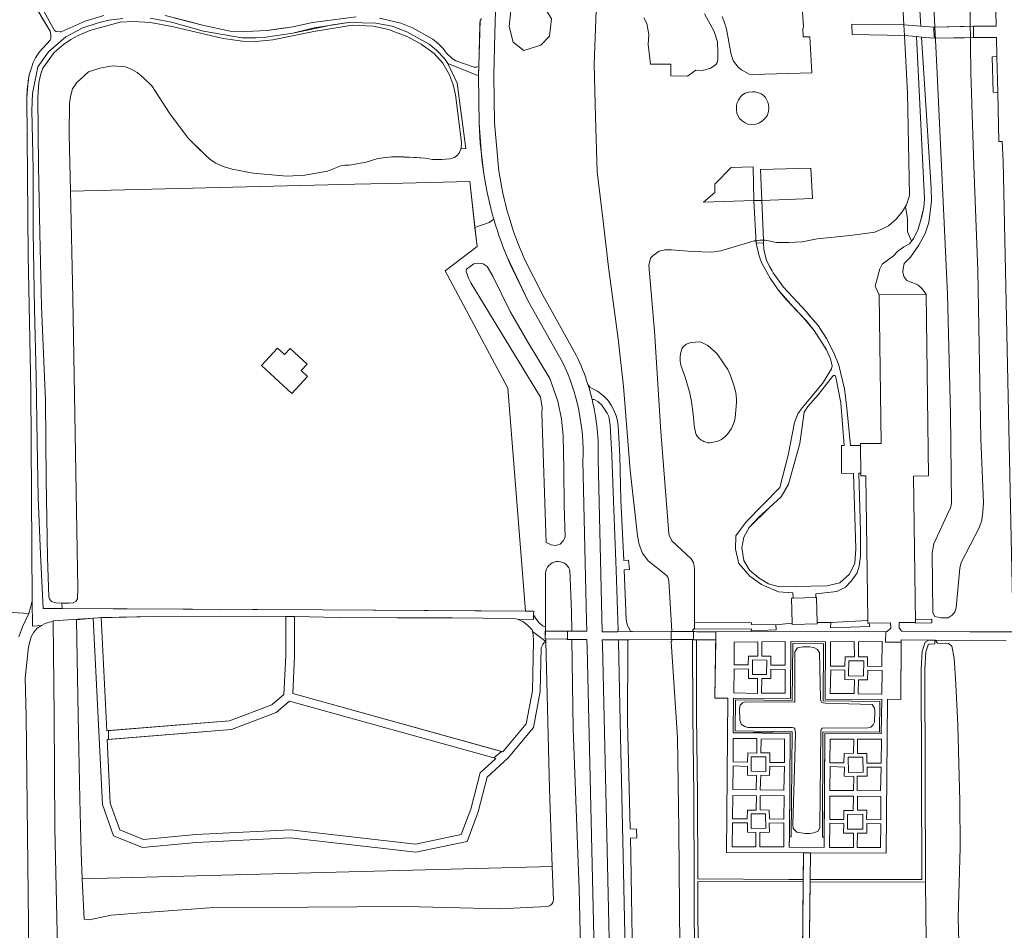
# Model space of a CAD drawing. Header units: metres. Extents: x 209813 to 223847, y 571801 to 587119.
# Tile 356 of 656: x 222172 to 222437, y 575942 to 576187. Entities that reach past the tile are written whole.
import ezdxf

# ---------------------------------------------------------------- set-up
doc = ezdxf.new("R2010")
doc.units = ezdxf.units.M
for name, color, linetype, lineweight in [('B-RO-GK-BESCHOEIING-G', 8, 'GK-BESCHOEIING', 0), ('B-RO-GR-BEPLANTING_CULTUUR_HEESTERS-GV', 8, 'Continuous', 0), ('B-RO-GR-BEPLANTING_CULTUUR_VASTE PLANTENVAK-GV', 8, 'Continuous', 0), ('B-RO-GR-BOS_GEMENGD-GV', 8, 'Continuous', 0), ('B-RO-GR-GRAS-GV', 8, 'Continuous', 0), ('B-RO-GR-GROENVOORZIENING-GV', 8, 'Continuous', 0), ('B-RO-GR-HAAG-GV', 8, 'Continuous', 0), ('B-RO-KW-KUNSTWERK_DEK-GV', 8, 'Continuous', 0), ('B-RO-OG-TERREIN_CULTUURSCHEIDING-GV', 8, 'Continuous', 0), ('B-RO-VH-VERHARDING_GRASBETONSTEEN-GV', 8, 'Continuous', 0), ('B-RO-VH-VERHARDING_HALFVERHARDING-GV', 8, 'Continuous', 0), ('B-RO-VH-VERHARDING_OPEN-GV', 8, 'Continuous', 0), ('B-RO-VH-VERHARDING_PUIN-GV', 8, 'Continuous', 0), ('B-RO-VH-VERHARDING_STRAATBAKSTEEN-GV', 8, 'Continuous', 0)]:
    doc.layers.add(name, color=color, linetype=linetype, lineweight=lineweight)
doc.linetypes.add('GK-BESCHOEIING', pattern='A,30,-5,[1,NLCS.shx,S=1,R=0,X=0,Y=0],-5', length=40)

msp = doc.modelspace()

# ---------------------------------------------------------------- linework, layer by layer
at = {"layer": 'B-RO-GK-BESCHOEIING-G', "flags": 128}
for points in [[(222290.74, 576152.707), (222290.81, 576152.9), (222290.93, 576154.38), (222289.33, 576167.24), (222288.71, 576169.92), (222287.71, 576172.66), (222285.85, 576175.74), (222283.51, 576178.4), (222280.09, 576180.92), (222276.49, 576182.88), (222271.29, 576184.84), (222267.13, 576185.7), (222261.45, 576186.02), (222251.11, 576184.3), (222240.13, 576182.02), (222235.55, 576181.6), (222231.91, 576181.68), (222226.73, 576182.38), (222212.97, 576185.62), (222207.17, 576186.7), (222202.47, 576186.98), (222199.01, 576186.78), (222190.81, 576184.52), (222187.73, 576183.24), (222185.67, 576182.14), (222183.73, 576180.76), (222181.19, 576178.64), (222178.19, 576174.42), (222177.67, 576172.88), (222177.13, 576170.6), (222176.85, 576166.5), (222177.03, 576148.04), (222177.39, 576129.96), (222177.83, 576110.24), (222178.87, 576084.94), (222179.09, 576063.72), (222179.43, 576042.7), (222179.79, 576032.1), (222180.01, 576031.5), (222180.51, 576030.78), (222181.67, 576030.44), (222183.307, 576030.355)], [(222185.621, 576141.292), (222185.23, 576156.56), (222185.35, 576164.9), (222185.61, 576166.82), (222186.17, 576168.82), (222187.29, 576170.58), (222190.45, 576173.42), (222193.49, 576174.4), (222196.89, 576175), (222200.39, 576174.78), (222201.95, 576174.14), (222203.53, 576173.22), (222205.31, 576171.78), (222207.51, 576169.64), (222212.25, 576162.26), (222217.29, 576155.58), (222221.91, 576151.12), (222223.23, 576149.82), (222224.79, 576148.8), (222226.75, 576147.98), (222229.15, 576147.2), (222234.77, 576146.18), (222243.85, 576145.3), (222248.69, 576145.6), (222254.83, 576146.72), (222258.43, 576148.12), (222259.51, 576148.32), (222260.71, 576148.26), (222265.27, 576149.1), (222268.35, 576150.1), (222272.09, 576150.56), (222278.77, 576150.36), (222281.15, 576150.16), (222283.11, 576149.8), (222285.61, 576149.8), (222287.81, 576150.02), (222289.01, 576150.36), (222289.79, 576150.96), (222290.39, 576151.74), (222290.74, 576152.707)], [(222183.307, 576030.355), (222185.29, 576030.34), (222186.33, 576030.5), (222187.03, 576030.86), (222187.47, 576031.56), (222187.63, 576034.28), (222186.79, 576081.28), (222186.29, 576112.56), (222185.621, 576141.292)]]:
    msp.add_lwpolyline(points, dxfattribs=at)
at = {"layer": 'B-RO-GR-BEPLANTING_CULTUUR_HEESTERS-GV', "flags": 128}
msp.add_lwpolyline([(222307.683, 576179.196), (222312.299, 576180.604), (222314.624, 576182.998), (222315.11, 576187.656), (222313.276, 576190.807), (222309.452, 576192.715), (222306.752, 576191.466), (222304.176, 576189.904), (222303.725, 576185.601), (222304.795, 576181.418)], close=True, dxfattribs=at)
at = {"layer": 'B-RO-GR-BEPLANTING_CULTUUR_VASTE PLANTENVAK-GV', "flags": 128}
for points in [[(222369.69, 576159.28), (222370.51, 576159.4), (222371.19, 576159.72), (222372.05, 576160.32), (222372.81, 576161.04), (222373.27, 576161.74), (222373.55, 576162.82), (222373.63, 576163.72), (222373.55, 576164.58), (222373.41, 576165.24), (222373.13, 576165.84), (222372.75, 576166.5), (222372.17, 576167.12), (222371.57, 576167.5), (222370.89, 576167.78), (222369.99, 576168), (222369.23, 576168.06), (222368.31, 576167.98), (222367.33, 576167.68), (222366.57, 576167.24), (222366.03, 576166.68), (222365.49, 576165.84), (222365.07, 576164.94), (222364.97, 576164.22), (222364.95, 576163.26), (222365.09, 576162.24), (222365.81, 576160.9), (222366.45, 576160.24), (222367.27, 576159.7), (222367.99, 576159.38)], [(222364.343, 576019.889), (222364.304, 576013.742), (222368.145, 576013.754), (222368.186, 576016.129), (222370.69, 576016.137), (222370.727, 576019.995)], [(222371.751, 576019.927), (222371.786, 576016.106), (222374.219, 576016.075), (222374.22, 576013.679), (222378.079, 576013.679), (222378.098, 576020.009)], [(222390.266, 576019.936), (222390.295, 576013.451), (222394.131, 576013.433), (222394.231, 576015.96), (222396.733, 576015.943), (222396.67, 576020.05)], [(222400.23, 576015.901), (222400.257, 576013.383), (222404.095, 576013.279), (222404.231, 576020.03), (222397.796, 576019.984), (222397.799, 576015.919)], [(222369.25, 576011.181), (222373.06, 576011.155), (222373.154, 576015.054), (222369.287, 576015.091)], [(222395.084, 576010.834), (222399.158, 576010.738), (222399.231, 576014.826), (222395.198, 576014.884)], [(222370.591, 576006.071), (222370.582, 576010.043), (222368.22, 576010.126), (222368.193, 576012.606), (222364.313, 576012.683), (222364.231, 576006.215)], [(222374.172, 576010.074), (222371.74, 576010.097), (222371.719, 576006.101), (222378.035, 576006.137), (222378.075, 576012.523), (222374.197, 576012.635)], [(222396.722, 576009.716), (222394.123, 576009.835), (222394.149, 576012.288), (222390.342, 576012.431), (222390.183, 576006.014), (222396.635, 576006.025)], [(222404.185, 576012.212), (222400.287, 576012.289), (222400.204, 576009.744), (222397.769, 576009.751), (222397.713, 576005.951), (222404.094, 576005.841)], [(222364.057, 575993.891), (222364.033, 575987.616), (222367.927, 575987.529), (222367.996, 575990.046), (222370.436, 575990.015), (222370.424, 575993.943)], [(222373.951, 575987.468), (222377.872, 575987.425), (222377.854, 575993.859), (222371.598, 575993.786), (222371.504, 575990.036), (222373.963, 575990.039)], [(222393.906, 575987.339), (222393.957, 575989.923), (222396.461, 575989.954), (222396.544, 575993.764), (222390.156, 575993.758), (222390.129, 575987.367)], [(222397.555, 575993.774), (222397.56, 575989.936), (222400.036, 575989.924), (222400.062, 575987.3), (222403.912, 575987.257), (222404.027, 575993.759)], [(222368.923, 575985.125), (222372.826, 575985.013), (222372.868, 575988.99), (222368.946, 575989.031)], [(222398.942, 575988.901), (222395.007, 575988.886), (222395.117, 575984.811), (222399.068, 575984.851)], [(222370.287, 575980.074), (222370.379, 575983.989), (222367.932, 575984.083), (222367.944, 575986.423), (222364.062, 575986.552), (222363.956, 575980.174)], [(222373.862, 575983.948), (222371.512, 575984.085), (222371.374, 575980.151), (222377.729, 575980.013), (222377.854, 575986.362), (222373.962, 575986.437)], [(222396.506, 575979.897), (222396.575, 575983.705), (222393.995, 575983.792), (222394.058, 575986.245), (222390.167, 575986.36), (222390.076, 575979.961)], [(222400.106, 575986.202), (222400.128, 575983.763), (222397.498, 575983.799), (222397.486, 575979.903), (222403.777, 575979.83), (222403.942, 575986.186)], [(222367.851, 575972.259), (222367.904, 575974.671), (222370.214, 575974.665), (222370.331, 575978.493), (222363.965, 575978.566), (222363.857, 575972.268)], [(222377.77, 575978.476), (222371.37, 575978.549), (222371.314, 575974.734), (222373.783, 575974.673), (222373.83, 575972.295), (222377.719, 575972.217)], [(222393.819, 575972.081), (222393.842, 575974.559), (222396.407, 575974.571), (222396.492, 575978.361), (222390.108, 575978.434), (222390.065, 575972.129)], [(222397.578, 575978.386), (222397.548, 575974.605), (222400.025, 575974.613), (222400.008, 575972.085), (222403.799, 575972.011), (222403.814, 575978.346)], [(222372.824, 575969.78), (222372.734, 575973.617), (222368.912, 575973.604), (222368.928, 575969.741)], [(222398.992, 575969.515), (222398.976, 575973.519), (222394.882, 575973.503), (222394.872, 575969.558)], [(222367.887, 575968.683), (222367.879, 575971.22), (222363.847, 575971.24), (222363.824, 575964.767), (222370.138, 575964.78), (222370.145, 575968.646)], [(222371.215, 575964.739), (222377.699, 575964.727), (222377.685, 575971.195), (222373.797, 575971.153), (222373.822, 575968.745), (222371.224, 575968.644)], [(222396.479, 575964.541), (222396.464, 575968.415), (222393.801, 575968.448), (222393.85, 575971.006), (222390.089, 575971.094), (222390.048, 575964.602)], [(222403.783, 575970.989), (222400.084, 575971.004), (222400.04, 575968.412), (222397.565, 575968.476), (222397.476, 575964.614), (222403.735, 575964.548)]]:
    msp.add_lwpolyline(points, close=True, dxfattribs=at)
at = {"layer": 'B-RO-GR-BOS_GEMENGD-GV', "flags": 128}
for points in [[(222412.103, 576225.075), (222414.604, 576185.732), (222418.085, 576185.467), (222418.146, 576182.451), (222414.791, 576182.786), (222417.37, 576142.08), (222417.47, 576138.72), (222416.79, 576132.86), (222415.73, 576129.86), (222414.05, 576126.8), (222411.81, 576123.54), (222410.13, 576121.86), (222409.81, 576120.5), (222409.75, 576119.48), (222410.03, 576118.34), (222410.83, 576117.28), (222413.757, 576116.119), (222414.833, 576115.093), (222416.06, 576113.525), (222416.696, 576064.66), (222412.605, 576064.607), (222413.118, 576025.189), (222408.736, 576025.132), (222408.727, 576023.666), (222409.512, 576022.816), (222427.769, 576022.685), (222439.432, 576022.632), (222436.735, 576149.396), (222436.529, 576154.629), (222435.631, 576154.644), (222435.314, 576167.906), (222434.085, 576167.953), (222433.763, 576177.5), (222435.082, 576177.564), (222434.958, 576182.669), (222428.816, 576182.669), (222428.754, 576185.685), (222434.885, 576185.685), (222433.867, 576227.646)], [(222427.748, 576195.674), (222428.09, 576173.2), (222428.87, 576148.14), (222429.93, 576119.98), (222430.75, 576074.56), (222431.43, 576057.38), (222431.29, 576054.98), (222430.99, 576052.68), (222430.31, 576050.64), (222425.501, 576041.33), (222425.09, 576039.8), (222424.07, 576029.14), (222423.75, 576028), (222423.05, 576027.1), (222421.95, 576026.44), (222419.99, 576026.44), (222418.41, 576026.74), (222417.866, 576027.75), (222417.63, 576043.84), (222418.077, 576046.326), (222422.17, 576055.12), (222422.57, 576055.96), (222422.87, 576057.24), (222422.57, 576081.38), (222421.75, 576113.58), (222419.01, 576172.94), (222417.47, 576203.66)], [(222168.63, 576027.975), (222174.39, 576027.6), (222174.89, 576029.22), (222175.27, 576031.04), (222174.97, 576087.94), (222174.21, 576124.1), (222173.87, 576166.54), (222174.25, 576170.96), (222174.53, 576172.58), (222175.09, 576174.52), (222175.61, 576175.92), (222176.19, 576177.16), (222177.31, 576178.84), (222180.19, 576181.92), (222180.29, 576182.42), (222180.35, 576183.52), (222180.13, 576184.38), (222177.647, 576188.547)], [(222315.332, 575959.466), (222314.605, 575980.343), (222313.633, 576020.022), (222313.17, 576019.768), (222312.771, 576019.267), (222312.377, 576018.306), (222312.125, 576006.562), (222310.285, 575996.907), (222303.46, 575988.717), (222297.856, 575983.513), (222295.431, 575974.217), (222292.426, 575966.203), (222278.598, 575963.342), (222244.804, 575967.192), (222219.483, 575965.926), (222204.969, 575964.606), (222197.214, 575967.708), (222194.236, 575976.147), (222191.727, 576026.327), (222187.211, 576025.874), (222187.669, 576000), (222188.154, 575977.61), (222188.502, 575963.213), (222188.805, 575956.124)], [(222437.578, 576020.272), (222424.102, 576020.32), (222418.53, 576020.373), (222419.042, 576019.64), (222422.057, 576019.538), (222422.943, 576018.804), (222423.576, 576015.536), (222424.02, 576008.533), (222424.577, 575997.49), (222425.084, 575976.973), (222425.185, 575964.562), (222424.679, 575945.513), (222425.414, 575919.956)], [(222315.332, 575959.466), (222188.805, 575956.124), (222189.268, 575945.292), (222190.672, 575945.098), (222196.596, 575946.361), (222205.814, 575947.121), (222223.031, 575948.334), (222276.016, 575948.707), (222301.192, 575948.085), (222313.999, 575948.715)], [(222315.647, 575950.429), (222315.332, 575959.466)]]:
    msp.add_lwpolyline(points, dxfattribs=at)
for points in [[(222410.196, 576183.245), (222411.01, 576167.78), (222411.51, 576140.12), (222410.75, 576137.66), (222410.447, 576137.17), (222410.963, 576133.816), (222410.963, 576130.362), (222412.096, 576127.814), (222412.71, 576128.68), (222413.89, 576131.08), (222414.95, 576134.88), (222415.37, 576136.92), (222415.55, 576139.2), (222413.389, 576182.926)], [(222176.076, 575791.269), (222182.816, 575791.715), (222182.729, 575793.961), (222182.573, 575829.146), (222182.173, 575861.84), (222181.582, 575890.255), (222181.518, 575915.562), (222182.165, 575937.544), (222181.406, 575969.863), (222181.187, 576000), (222180.935, 576025.402), (222179.87, 576025.22), (222178.83, 576024.92), (222177.79, 576024.4), (222176.69, 576023.62), (222175.77, 576022.56), (222175.03, 576021.34), (222174.29, 576018.62), (222173.39, 576010.16), (222173.695, 576000), (222175.739, 575815.978), (222175.925, 575805.477)], [(222193.85, 576026.475), (222195.372, 575996.035), (222228.469, 575998.719), (222239.798, 576002.967), (222243.102, 576005.799), (222243.574, 576016.184), (222243.574, 576026.794), (222225.93, 576026.86), (222208.31, 576026.74)], [(222245.934, 576026.746), (222245.934, 576016.131), (222245.475, 576006.031), (222301.803, 575990.435), (222302.07, 575990.373), (222308.298, 575997.846), (222310, 576006.785), (222310.29, 576020.24), (222310.23, 576021.82), (222309.91, 576023.2), (222308.71, 576024.44), (222307.43, 576025.42), (222305.95, 576026.04), (222304.97, 576026.22), (222288.49, 576026.46), (222273.63, 576026.42), (222257.97, 576026.5)], [(222413.156, 576025.932), (222417.546, 576026.033), (222417.567, 576025.109), (222413.177, 576025.008)], [(222299.626, 575988.71), (222244.574, 576003.953), (222241.017, 576000.904), (222228.989, 575996.393), (222195.49, 575993.677), (222196.346, 575976.563), (222198.9, 575969.326), (222205.285, 575966.772), (222219.332, 575968.049), (222244.873, 575969.326), (222278.501, 575965.495), (222290.845, 575968.049), (222293.399, 575974.86), (222295.953, 575984.651), (222300.165, 575988.561)]]:
    msp.add_lwpolyline(points, close=True, dxfattribs=at)
at = {"layer": 'B-RO-GR-BOS_GEMENGD-GV'}
msp.add_lwpolyline([(222313.999, 575948.715, 0.3634626), (222315.647, 575950.429)], format="xyb", dxfattribs=at)
at = {"layer": 'B-RO-GR-GRAS-GV', "flags": 128}
for points in [[(222185.621, 576141.292), (222186.29, 576112.56), (222186.79, 576081.28), (222187.63, 576034.28), (222187.47, 576031.56), (222187.03, 576030.86), (222186.33, 576030.5), (222185.29, 576030.34), (222183.307, 576030.355), (222183.377, 576028.897), (222253.53, 576028.58), (222308.104, 576028.236), (222303.401, 576088.271), (222286.546, 576119.871), (222295.117, 576126.418), (222294.491, 576131.796), (222293.119, 576143.877), (222275.074, 576143.48), (222262.173, 576143.143)], [(222241.381, 576098.988), (222243.215, 576097.294), (222244.77, 576098.979), (222249.371, 576094.731), (222247.753, 576092.978), (222249.451, 576091.411), (222245.231, 576086.839), (222237.097, 576094.348)]]:
    msp.add_lwpolyline(points, close=True, dxfattribs=at)
at = {"layer": 'B-RO-GR-GROENVOORZIENING-GV', "flags": 128}
msp.add_lwpolyline([(222400.323, 576025.682), (222390.361, 576025.201), (222390.253, 576023.683), (222400.874, 576024.045), (222400.647, 576025.026), (222400.332, 576025.022)], close=True, dxfattribs=at)
msp.add_lwpolyline([(222354.855, 575882.774), (222354.533, 575955.422), (222382.916, 575955.339), (222382.922, 575956), (222379.057, 575956.005), (222354.53, 575956.172), (222354.43, 575978.775), (222354.227, 576000.007), (222354.148, 576020.526), (222353.148, 576020.529), (222353.227, 576000), (222353.43, 575978.768), (222353.855, 575882.767)], dxfattribs=at)
at = {"layer": 'B-RO-GR-HAAG-GV', "flags": 128}
for points in [[(222375.592, 576024.509), (222369.038, 576024.64), (222369.038, 576025.096), (222353.665, 576025.124), (222353.692, 576023.327), (222369.006, 576023.499), (222368.908, 576022.944), (222375.624, 576023.173)], [(222390.361, 576025.201), (222390.253, 576023.683), (222400.874, 576024.045), (222400.647, 576025.026), (222400.332, 576025.022), (222400.323, 576025.682)], [(222417.546, 576026.033), (222413.156, 576025.932), (222413.177, 576025.008), (222417.567, 576025.109)], [(222415.875, 575955.242), (222415.686, 576012.612), (222415.986, 576017.234), (222416.571, 576019.19), (222416.848, 576019.343), (222418.367, 576019.377), (222418.372, 576020.374), (222416.58, 576020.337), (222415.73, 576019.868), (222414.995, 576017.412), (222414.686, 576012.643), (222414.866, 575955.992), (222384.819, 575955.997), (222384.809, 575955.333)]]:
    msp.add_lwpolyline(points, close=True, dxfattribs=at)
for points in [[(222354.855, 575882.774), (222354.533, 575955.422), (222382.916, 575955.339), (222382.922, 575956), (222379.057, 575956.005), (222354.53, 575956.172), (222354.43, 575978.775), (222354.227, 576000.007), (222354.148, 576020.526), (222353.148, 576020.529), (222353.141, 576020.157), (222353.227, 576000), (222353.43, 575978.768), (222353.855, 575882.767)], [(222364.609, 575995.986), (222364.681, 576004.299), (222379.966, 576004.161), (222380.118, 576019.51), (222388.404, 576019.424), (222388.303, 576004.038), (222403.584, 576003.927), (222403.427, 575995.679), (222388.208, 575995.751), (222388.087, 575967.368), (222388.588, 575967.366), (222388.706, 575995.249), (222403.918, 575995.177), (222404.094, 576004.423), (222388.806, 576004.534), (222388.907, 576019.919), (222379.623, 576020.015), (222379.471, 576004.665), (222364.185, 576004.803), (222364.105, 575995.494), (222379.912, 575995.734)], [(222379.408, 575995.242), (222379.194, 575967.437), (222379.694, 575967.433), (222379.912, 575995.734)]]:
    msp.add_lwpolyline(points, dxfattribs=at)
at = {"layer": 'B-RO-KW-KUNSTWERK_DEK-GV', "flags": 128}
for points in [[(222410.196, 576183.245), (222410.047, 576186.079), (222395.982, 576186.262), (222396.146, 576183.459)], [(222426.3, 576185.635), (222418.085, 576185.467), (222418.146, 576182.451), (222428.816, 576182.669), (222428.754, 576185.685)], [(222372.205, 576128.073), (222371.777, 576138.825), (222369.607, 576138.752), (222370.23, 576127.278), (222372.232, 576127.398)], [(222319.299, 576022.836), (222313.448, 576022.855), (222313.438, 576020.745), (222319.464, 576020.705), (222319.476, 576022.835)], [(222347.511, 576022.747), (222347.356, 576022.747), (222347.354, 576020.619), (222353.362, 576020.594), (222353.373, 576022.738)]]:
    msp.add_lwpolyline(points, close=True, dxfattribs=at)
at = {"layer": 'B-RO-OG-TERREIN_CULTUURSCHEIDING-GV', "flags": 128}
for points in [[(222321.202, 576194.679), (222321.071, 576194.875), (222321.038, 576195.079), (222309.812, 576194.709), (222301.861, 576194.582), (222299.793, 576192.616), (222300.19, 576192.619), (222299.86, 576183.845), (222299.628, 576172.402), (222299.805, 576159.657), (222300.977, 576146.727)], [(222177.13, 576192.187), (222181.35, 576184.54), (222181.75, 576184.28), (222182.81, 576184.18), (222183.09, 576184.2), (222189.59, 576187.1), (222194.61, 576188.62)], [(222361.11, 576188.36), (222361.77, 576186.72), (222362.25, 576184.92), (222363.49, 576178.14), (222363.75, 576177.28), (222364.19, 576176.32), (222364.75, 576175.46), (222365.37, 576174.66), (222366.29, 576173.98), (222368.35, 576172.76), (222369.37, 576172.7), (222385.21, 576173.12), (222384.75, 576182.86), (222382.89, 576182.84), (222382.83, 576185.14), (222382.96, 576185.524), (222382.584, 576192.158)], [(222324.94, 576089.284), (222325.506, 576088.535), (222326.063, 576088.167), (222327.568, 576087.409), (222329.158, 576086.18), (222330.284, 576085.013), (222331.247, 576083.666), (222331.939, 576082.361), (222332.525, 576080.827), (222332.914, 576079.456), (222333.093, 576078.149), (222333.526, 576070.058), (222333.832, 576058.197), (222334.587, 576041.864), (222335.916, 576041.937), (222336.127, 576039.472), (222334.695, 576039.34), (222335.274, 576025.969), (222335.541, 576024.626), (222336.378, 576022.7), (222347.508, 576022.796), (222346.73, 576036.4), (222346.49, 576037.34), (222346.13, 576037.8), (222345.89, 576038.04), (222341.138, 576041.776), (222339.63, 576043.82), (222338.75, 576046.12), (222338.311, 576048.507), (222336.29, 576066.18), (222334.49, 576088.74), (222333.09, 576101.56), (222330.478, 576120.85), (222329.07, 576133.26), (222327.47, 576146.48), (222326.97, 576161.18), (222326.65, 576175.44), (222327.197, 576189.929)], [(222340.05, 576188), (222340.85, 576186.48), (222341.33, 576183.44), (222341.19, 576180.8), (222341.826, 576175.469), (222347.255, 576175.451), (222347.244, 576172.318), (222351.743, 576172.304), (222354.05, 576173.92), (222355.43, 576173.82), (222356.55, 576173.98), (222357.99, 576174.42), (222358.97, 576175), (222359.47, 576175.48), (222359.79, 576175.9), (222359.89, 576176.6), (222359.97, 576178.66), (222359.81, 576181.5), (222358.99, 576184.3), (222356.37, 576189.06)], [(222199.71, 576187.82), (222195.91, 576187.34), (222193.05, 576186.66), (222188.982, 576185.277), (222184.33, 576182.88), (222179.69, 576178.78), (222176.87, 576174.74), (222175.43, 576167.56), (222175.17, 576163), (222175.53, 576147.28), (222175.55, 576130.34), (222175.97, 576109.58), (222176.39, 576091.28), (222176.61, 576073.68), (222176.95, 576058.82), (222177.53, 576043.56), (222178.27, 576028.92), (222183.377, 576028.897), (222183.307, 576030.355), (222181.67, 576030.44), (222180.51, 576030.78), (222180.01, 576031.5), (222179.79, 576032.1), (222179.43, 576042.7), (222179.09, 576063.72), (222178.87, 576084.94), (222177.83, 576110.24), (222177.39, 576129.96), (222177.03, 576148.04), (222176.85, 576166.5), (222177.13, 576170.6), (222177.67, 576172.88), (222178.19, 576174.42), (222181.19, 576178.64), (222183.73, 576180.76), (222185.67, 576182.14), (222187.73, 576183.24), (222190.81, 576184.52), (222199.01, 576186.78), (222202.47, 576186.98), (222207.17, 576186.7), (222212.97, 576185.62), (222226.73, 576182.38), (222231.91, 576181.68), (222235.55, 576181.6), (222240.13, 576182.02), (222251.11, 576184.3), (222261.45, 576186.02), (222267.13, 576185.7), (222271.29, 576184.84), (222276.49, 576182.88), (222280.09, 576180.92), (222283.51, 576178.4), (222285.85, 576175.74), (222287.71, 576172.66), (222288.71, 576169.92), (222289.33, 576167.24), (222290.93, 576154.38), (222290.81, 576152.9), (222290.74, 576152.707)], [(222287.25, 576175.7), (222286.37, 576177.02), (222284.21, 576179.22), (222282.21, 576180.9), (222276.17, 576184.16), (222272.23, 576185.7), (222267.85, 576186.52), (222260.45, 576186.72), (222251.27, 576185.24), (222245.49, 576183.86), (222238.23, 576182.78), (222235.65, 576182.6), (222231.81, 576182.62), (222221.45, 576184.36), (222212.85, 576186.76), (222207.03, 576187.9)], [(222211.15, 576188.62), (222217.81, 576186.92), (222221.13, 576185.98), (222228.63, 576184.42), (222232.83, 576184.3), (222238.57, 576184.54), (222242.77, 576185.16), (222245.51, 576185.54), (222250.79, 576186.68), (222262.59, 576188.22)], [(222268.87, 576187.86), (222274.61, 576186.54), (222277.69, 576185.28), (222283.17, 576182.18), (222284.71, 576180.94), (222285.97, 576179.7), (222286.89, 576178.48), (222288.43, 576177.04), (222289.39, 576176.42), (222294.31, 576174.68), (222294.93, 576174.64), (222295.549, 576174.826), (222295.83, 576186.108), (222295.901, 576187.403), (222296.229, 576187.394)], [(222296.916, 576145.995), (222295.972, 576154.244), (222295.677, 576159.562), (222295.482, 576172.317), (222287.25, 576175.7), (222289.75, 576170.42), (222292.101, 576152.82), (222290.74, 576152.707)], [(222290.74, 576152.707), (222290.39, 576151.74), (222289.79, 576150.96), (222289.01, 576150.36), (222287.81, 576150.02), (222285.61, 576149.8), (222283.11, 576149.8), (222281.15, 576150.16), (222275.41, 576150.54), (222272.09, 576150.56), (222268.35, 576150.1), (222265.27, 576149.1), (222260.71, 576148.26), (222259.51, 576148.32), (222258.43, 576148.12), (222254.83, 576146.72), (222248.69, 576145.6), (222243.85, 576145.3), (222234.77, 576146.18), (222229.15, 576147.2), (222226.75, 576147.98), (222224.79, 576148.8), (222223.23, 576149.82), (222220.01, 576152.84), (222217.29, 576155.58), (222212.25, 576162.26), (222207.51, 576169.64), (222205.31, 576171.78), (222203.53, 576173.22), (222201.95, 576174.14), (222200.39, 576174.78), (222196.89, 576175), (222193.49, 576174.4), (222190.45, 576173.42), (222187.29, 576170.58), (222186.17, 576168.82), (222185.61, 576166.82), (222185.35, 576164.9), (222185.23, 576156.56), (222185.621, 576141.292), (222262.173, 576143.143), (222275.074, 576143.48), (222293.119, 576143.877), (222294.526, 576131.495)], [(222370.23, 576127.278), (222372.232, 576127.398), (222372.33, 576125.58), (222372.39, 576125.16), (222373.011, 576122.698), (222373.862, 576121.012), (222374.57, 576119.88), (222374.79, 576119.34), (222377.63, 576115.44), (222383.77, 576108.84), (222385.439, 576106.812), (222386.952, 576105.164), (222389.205, 576101.588), (222391.156, 576097.788), (222392.475, 576094.408), (222394.003, 576088.051), (222394.628, 576082.83), (222395.621, 576072.827), (222398.346, 576072.851), (222398.34, 576073.322), (222403.939, 576073.395), (222403.419, 576113.361), (222402.337, 576115.764), (222403.537, 576120.414), (222404.161, 576121.687), (222407.26, 576123.848), (222408.292, 576125.073), (222410.046, 576126.298), (222411.59, 576127.1), (222412.096, 576127.814), (222410.963, 576130.362), (222410.963, 576133.816), (222410.447, 576137.17), (222409.55, 576135.72), (222407.95, 576133.72), (222405.87, 576131.98), (222404.09, 576131.06), (222402.23, 576130.3), (222395.61, 576129.36), (222386.67, 576128.44), (222382.63, 576127.7), (222379.05, 576127.46), (222375.75, 576127.52), (222372.681, 576128.075), (222371.262, 576128.068), (222370.193, 576127.959)], [(222299.625, 576133.725), (222298.33, 576132.84), (222294.526, 576131.495), (222295.117, 576126.418), (222286.546, 576119.871), (222303.401, 576088.271), (222308.104, 576028.236), (222310.349, 576028.222), (222310.31, 576027.26), (222310.89, 576026.28), (222311.65, 576025.22), (222312.75, 576024.3), (222313.572, 576023.983), (222313.568, 576038.4)], [(222379.913, 576024.959), (222379.737, 576031.723), (222380.223, 576031.736), (222380.175, 576033.173), (222376.251, 576033.455), (222371.736, 576035.422), (222368.579, 576037.66), (222365.59, 576041.077), (222364.679, 576044.876), (222364.746, 576048.542), (222367.546, 576052.235), (222376.63, 576061.5), (222378.91, 576070.22), (222380.57, 576079.04), (222381.513, 576081.359), (222382.6, 576082.99), (222388.089, 576089.504), (222390.585, 576093.443), (222390.7, 576094.243), (222390.566, 576095.097), (222390.231, 576096.154), (222389.213, 576098.599), (222385.912, 576103.784), (222382.486, 576107.823), (222378.271, 576112.263), (222376.159, 576114.738), (222374.001, 576117.865), (222371.818, 576121.882), (222371.025, 576123.815), (222370.23, 576127.278), (222370.193, 576127.959), (222369.744, 576127.913), (222360.73, 576125.24), (222358.35, 576124.86), (222353.05, 576125.08), (222347.49, 576125.52), (222345.67, 576125.46), (222345.01, 576125.36), (222344.17, 576125.14), (222342.49, 576123.96), (222341.81, 576123.24), (222341.37, 576121.26), (222342.89, 576103.56), (222344.63, 576076.58), (222346.77, 576049.16), (222346.85, 576048.66), (222347.59, 576047.12), (222352.71, 576042.28), (222353.35, 576041.3), (222353.69, 576039.68), (222353.665, 576025.124), (222369.038, 576025.096), (222369.038, 576024.64), (222375.592, 576024.509)], [(222318.132, 576095.27), (222308.848, 576111.704), (222303.027, 576123.968), (222302.085, 576126.36)], [(222307.716, 576123.373), (222312.778, 576113.305), (222321.817, 576097.167)], [(222332.951, 576022.687), (222333.128, 576023.114), (222332.519, 576039.274), (222331.859, 576057.887), (222331.392, 576070.092), (222330.979, 576078.33), (222330.584, 576080.599), (222330.167, 576081.553), (222328.741, 576083.661), (222327.613, 576084.649), (222326.677, 576085.179), (222326.084, 576085.177)], [(222320.05, 576039.315), (222320.522, 576028.076), (222320.599, 576022.859), (222324.631, 576022.803), (222324.578, 576025.681), (222323.625, 576068.706)], [(222327.723, 576069.102), (222328.774, 576022.672), (222332.951, 576022.687)], [(222390.361, 576025.201), (222400.323, 576025.682), (222399.816, 576064.653), (222398.453, 576064.635), (222398.444, 576065.365), (222397.911, 576065.348), (222398.369, 576049.765), (222398.309, 576042.908), (222397.957, 576040.369), (222397.41, 576038.494), (222395.863, 576036.266), (222394.269, 576034.72), (222391.998, 576033.479), (222386.288, 576032.877), (222386.296, 576031.894), (222386.5, 576031.899), (222386.675, 576025.155)], [(222171.71, 576021.34), (222172.69, 576024), (222174.39, 576027.6), (222168.63, 576027.975)], [(222350.228, 575874.727), (222349.389, 575969.373), (222349.091, 575994.128), (222347.353, 576020.082), (222347.54, 576020.26), (222347.534, 576020.601), (222335.718, 576020.533), (222335.663, 576018.98), (222335.594, 575998.567), (222336.345, 575969.651), (222338.059, 575969.55), (222338.149, 575967.221), (222336.412, 575967.081), (222336.529, 575962.567), (222337.471, 575901)], [(222382.576, 575916.463), (222382.916, 575955.339), (222354.533, 575955.422), (222354.855, 575882.774)], [(222416.745, 575842.855), (222416.117, 575843.686), (222415.763, 575845.763), (222415.459, 575853.717), (222416.295, 575915.755), (222415.875, 575955.242), (222384.809, 575955.333), (222384.497, 575934.037), (222384.282, 575916.454)]]:
    msp.add_lwpolyline(points, dxfattribs=at)
for points in [[(222314.624, 576182.998), (222312.299, 576180.604), (222307.683, 576179.196), (222304.795, 576181.418), (222303.725, 576185.601), (222304.176, 576189.904), (222306.752, 576191.466), (222309.452, 576192.715), (222313.276, 576190.807), (222315.11, 576187.656)], [(222369.607, 576138.752), (222369.452, 576147.834), (222363.487, 576147.628), (222359.146, 576143.199), (222359.087, 576140.955), (222356.082, 576138.296)], [(222384.95, 576147.448), (222371.396, 576147.168), (222371.777, 576138.825), (222385.413, 576139.285)], [(222312.61, 576083.06), (222312.17, 576085.86), (222293.39, 576116.62), (222292.87, 576117.72), (222292.147, 576119.657), (222292.219, 576120.288), (222294.224, 576121.725), (222295.336, 576121.889), (222296.754, 576121.751), (222297.832, 576121), (222299.332, 576118.409), (222304.041, 576108.895), (222308.659, 576100.845), (222314.741, 576090.853), (222316.88, 576084.752), (222317.87, 576079.88), (222318.289, 576075.493), (222318.424, 576066.415), (222318.515, 576056.572), (222318.804, 576048.14), (222318.327, 576047.108), (222317.516, 576046.296), (222316.225, 576045.909), (222315.026, 576046.104), (222313.677, 576046.661), (222312.55, 576081.5)], [(222351.193, 576090.909), (222350.014, 576094.446), (222349.836, 576095.492), (222349.814, 576096.693), (222349.903, 576097.472), (222350.125, 576098.517), (222350.237, 576098.873), (222350.637, 576099.407), (222351.193, 576099.919), (222351.505, 576100.141), (222352.105, 576100.386), (222352.862, 576100.586), (222355.042, 576100.697), (222355.464, 576100.608), (222357.244, 576099.718), (222359.536, 576097.672), (222359.936, 576097.249), (222362.605, 576093.289), (222363.317, 576091.688), (222364.274, 576089.107), (222364.763, 576087.06), (222364.964, 576085.258), (222364.964, 576084.435), (222364.608, 576080.231), (222364.296, 576079.118), (222363.829, 576077.873), (222363.607, 576077.406), (222362.494, 576075.915), (222361.782, 576075.159), (222360.893, 576074.425), (222359.891, 576073.957), (222358.735, 576073.69), (222357.711, 576073.557), (222357.289, 576073.557), (222356.199, 576073.868), (222355.887, 576074.069), (222355.464, 576074.269), (222354.797, 576074.825), (222354.374, 576075.314), (222354.085, 576075.737), (222353.974, 576075.96), (222353.618, 576077.695), (222353.574, 576078.429), (222353.307, 576081.299), (222352.817, 576084.658), (222352.461, 576086.371), (222352.395, 576086.905)], [(222392.806, 576035.814), (222395.423, 576038.155), (222396.847, 576041.094), (222397.118, 576044.965), (222396.429, 576065.258), (222393.26, 576065.395), (222393.216, 576072.781), (222393.939, 576072.795), (222393.026, 576084.295), (222391.728, 576091.236), (222391.532, 576091.666), (222391.102, 576091.666), (222390.828, 576091.393), (222386.977, 576086.427), (222384.21, 576083.32), (222383.17, 576081.76), (222381.99, 576073.38), (222378.958, 576062.453), (222376.95, 576059.001), (222370.889, 576053.4), (222368.353, 576050.723), (222366.906, 576048.132), (222366.413, 576045.244), (222366.906, 576041.862), (222368.456, 576039.255), (222371.064, 576037.106), (222373.56, 576035.535), (222376.441, 576034.748), (222389.281, 576035.009)], [(222353.191, 576022.788), (222354.266, 576022.656), (222359.392, 576022.635), (222405.519, 576022.697), (222406.484, 576023.653), (222406.472, 576025.102), (222400.647, 576025.026), (222400.874, 576024.045), (222390.253, 576023.683), (222390.361, 576025.201), (222386.675, 576025.155), (222386.684, 576024.81), (222379.921, 576024.634), (222379.913, 576024.959), (222375.592, 576024.509), (222375.624, 576023.173), (222368.908, 576022.944), (222369.006, 576023.499), (222353.692, 576023.327), (222353.687, 576023.669), (222353.199, 576023.212)], [(222327.225, 575807.924), (222328.929, 575807.998), (222328.924, 575808.29), (222329.707, 575808.296), (222329.428, 575816.087), (222324.753, 576018.335), (222324.684, 576020.546), (222320.632, 576020.608), (222320.986, 575996.537), (222322.604, 575953.395), (222323.586, 575910.377), (222326.057, 575825.633)], [(222333.072, 576020.526), (222328.826, 576020.515), (222328.841, 576019.374), (222330.302, 575955.929), (222333.487, 575815.955), (222337.381, 575813.74), (222336.896, 575851.656), (222335.789, 575888.021), (222335.164, 575928.406), (222334.406, 575962.337), (222333.655, 575998.501), (222333.188, 576019.935)], [(222359.363, 576020.513), (222354.148, 576020.526), (222354.227, 576000.007), (222354.43, 575978.775), (222354.53, 575956.172), (222379.057, 575956.005), (222382.922, 575956), (222382.985, 575963.162), (222362.295, 575963.256), (222362.588, 576004.768), (222359.155, 576004.791)], [(222388.588, 575967.366), (222388.087, 575967.368), (222388.208, 575995.751), (222403.427, 575995.679), (222403.584, 576003.927), (222388.303, 576004.038), (222388.404, 576019.424), (222380.118, 576019.51), (222379.966, 576004.161), (222364.681, 576004.299), (222364.609, 575995.986), (222379.912, 575995.734), (222379.694, 575967.433), (222379.194, 575967.437), (222379.173, 575964.713), (222388.576, 575964.583)], [(222409.195, 576004.416), (222405.656, 576004.492), (222405.227, 575963.098), (222384.853, 575963.149), (222384.819, 575955.997), (222414.866, 575955.992), (222414.686, 576012.643), (222414.995, 576017.412), (222415.73, 576019.868), (222416.58, 576020.337), (222418.168, 576020.376), (222409.269, 576020.46)], [(222367.352, 576003.82), (222380.569, 576003.686), (222380.665, 576003.847), (222380.659, 576017.302), (222381.429, 576018.379), (222382.802, 576018.591), (222384.661, 576018.575), (222385.777, 576018.451), (222386.759, 576017.909), (222387.273, 576017), (222387.558, 576004.68), (222387.68, 576004.11), (222387.886, 576003.738), (222388.062, 576003.608), (222388.282, 576003.512), (222388.957, 576003.407), (222401.465, 576003.085), (222402.146, 576002.118), (222402.211, 576001.309), (222402.127, 575998.311), (222401.789, 575997.597), (222401.169, 575996.977), (222400.337, 575996.796), (222387.989, 575996.688), (222387.788, 575996.377), (222387.639, 575995.879), (222387.367, 575969.927), (222386.908, 575969.009), (222385.805, 575968.504), (222384.738, 575968.354), (222383.446, 575968.341), (222381.214, 575968.67), (222380.256, 575969.691), (222380.098, 575970.799), (222380.707, 575988.812), (222380.824, 575995.354), (222380.709, 575996.642), (222380.432, 575996.814), (222379.932, 575996.907), (222368.003, 575996.893), (222367.163, 575997.141), (222366.325, 575997.657), (222365.836, 575998.909), (222365.761, 576001.947), (222365.929, 576002.91), (222366.594, 576003.576)]]:
    msp.add_lwpolyline(points, close=True, dxfattribs=at)
at = {"layer": 'B-RO-OG-TERREIN_CULTUURSCHEIDING-GV'}
for points in [[(222296.229, 576187.394, 0.0140605), (222296.246, 576187.762)], [(222299.625, 576133.725, -0.0327065), (222296.916, 576145.995)], [(222321.817, 576097.167, -0.0352806), (222324.94, 576089.284)], [(222323.625, 576068.706, 0.1207187), (222318.132, 576095.27)]]:
    msp.add_lwpolyline(points, format="xyb", dxfattribs=at)
msp.add_arc((222316.892, 576038.266), 3.328, 18.37919, 177.61692, dxfattribs=at)
at = {"layer": 'B-RO-VH-VERHARDING_GRASBETONSTEEN-GV', "flags": 128}
msp.add_lwpolyline([(222435.082, 576177.564), (222433.763, 576177.5), (222434.085, 576167.953), (222435.314, 576167.906)], close=True, dxfattribs=at)
at = {"layer": 'B-RO-VH-VERHARDING_HALFVERHARDING-GV', "flags": 128}
for points in [[(222175.47, 576192.202), (222180.13, 576184.38), (222180.35, 576183.52), (222180.29, 576182.42), (222180.19, 576181.92), (222177.31, 576178.84), (222176.19, 576177.16), (222175.61, 576175.92), (222175.09, 576174.52), (222174.53, 576172.58), (222173.99, 576168.66), (222173.87, 576166.54), (222174.21, 576124.1), (222174.97, 576087.94), (222175.27, 576031.04), (222175.346, 576024.218), (222177.79, 576024.4), (222178.83, 576024.92), (222179.87, 576025.22), (222180.935, 576025.402), (222180.94, 576025.638), (222193.05, 576026.46), (222208.31, 576026.74), (222225.93, 576026.86), (222243.574, 576026.794)], [(222194.61, 576188.62), (222189.59, 576187.1), (222183.09, 576184.2), (222182.81, 576184.18), (222181.75, 576184.28), (222181.35, 576184.54), (222177.13, 576192.187)], [(222310.31, 576027.26), (222310.349, 576028.222), (222253.53, 576028.58), (222178.27, 576028.92), (222177.53, 576043.56), (222176.95, 576058.82), (222176.61, 576073.68), (222176.39, 576091.28), (222175.97, 576109.58), (222175.55, 576130.34), (222175.53, 576147.28), (222175.17, 576163), (222175.43, 576167.56), (222176.87, 576174.74), (222179.69, 576178.78), (222184.33, 576182.88), (222188.982, 576185.277), (222193.05, 576186.66), (222195.91, 576187.34), (222199.71, 576187.82)], [(222207.03, 576187.9), (222212.85, 576186.76), (222221.45, 576184.36), (222231.81, 576182.62), (222235.65, 576182.6), (222238.23, 576182.78), (222245.49, 576183.86), (222256.21, 576186.1), (222260.45, 576186.72), (222267.85, 576186.52), (222272.23, 576185.7), (222276.17, 576184.16), (222282.21, 576180.9), (222284.21, 576179.22), (222286.37, 576177.02), (222287.25, 576175.7), (222295.482, 576172.317), (222295.549, 576174.826), (222294.93, 576174.64), (222294.31, 576174.68), (222289.39, 576176.42), (222288.43, 576177.04), (222286.89, 576178.48), (222285.97, 576179.7), (222284.71, 576180.94), (222283.17, 576182.18), (222277.69, 576185.28), (222274.61, 576186.54), (222268.87, 576187.86)], [(222262.59, 576188.22), (222250.79, 576186.68), (222245.51, 576185.54), (222240.67, 576184.82), (222238.57, 576184.54), (222232.83, 576184.3), (222228.63, 576184.42), (222221.13, 576185.98), (222213.77, 576187.92)], [(222325.263, 576088.232), (222326.084, 576085.177), (222326.677, 576085.179), (222327.613, 576084.649), (222328.741, 576083.661), (222330.167, 576081.553), (222330.584, 576080.599), (222330.979, 576078.33), (222331.392, 576070.092), (222331.859, 576057.887), (222332.519, 576039.274), (222333.128, 576023.114), (222332.951, 576022.687), (222336.378, 576022.7), (222335.541, 576024.626), (222335.274, 576025.969), (222334.695, 576039.34), (222336.127, 576039.472), (222335.916, 576041.937), (222334.587, 576041.864), (222333.832, 576058.197), (222333.526, 576070.058), (222333.093, 576078.149), (222332.914, 576079.456), (222332.525, 576080.827), (222331.939, 576082.361), (222331.247, 576083.666), (222330.284, 576085.013), (222329.158, 576086.18), (222327.568, 576087.409), (222326.063, 576088.167), (222325.506, 576088.535), (222324.94, 576089.284)], [(222191.727, 576026.327), (222194.236, 575976.147), (222197.214, 575967.708), (222204.969, 575964.606), (222219.483, 575965.926), (222244.804, 575967.192), (222278.598, 575963.342), (222292.426, 575966.203), (222295.431, 575974.217), (222297.856, 575983.513), (222303.46, 575988.717), (222310.285, 575996.907), (222312.125, 576006.562), (222312.377, 576018.306), (222312.771, 576019.267), (222313.17, 576019.768), (222313.633, 576020.022)], [(222195.848, 575996.074), (222195.372, 575996.035), (222193.85, 576026.475)], [(222245.934, 576026.746), (222257.97, 576026.5), (222273.63, 576026.42), (222288.49, 576026.46), (222304.97, 576026.22), (222305.95, 576026.04)], [(222310.018, 576022.733), (222310.23, 576021.82), (222310.29, 576020.24), (222310, 576006.785), (222308.298, 575997.846), (222302.07, 575990.373), (222301.699, 575990.464)], [(222384.853, 575963.149), (222405.227, 575963.098), (222405.656, 576004.492), (222409.195, 576004.416), (222409.266, 576019.824), (222405.084, 576019.879), (222405.158, 576022.7), (222359.392, 576022.635), (222359.155, 576004.791), (222362.588, 576004.768), (222362.295, 575963.256), (222382.985, 575963.162)], [(222335.718, 576020.533), (222333.072, 576020.526), (222333.188, 576019.935), (222333.655, 575998.501), (222334.406, 575962.337), (222335.164, 575928.406), (222335.789, 575888.021), (222336.896, 575851.656), (222337.381, 575813.74), (222337.644, 575813.59)], [(222339.284, 575811.68), (222339.05, 575836.205), (222340.447, 575836.31), (222340.442, 575838.803), (222339.026, 575838.685), (222338.9, 575851.914), (222337.664, 575888.187), (222337.51, 575898.39), (222339.118, 575898.509), (222339.054, 575900.991), (222337.471, 575901), (222336.529, 575962.567), (222336.412, 575967.081), (222338.149, 575967.221), (222338.059, 575969.55), (222336.345, 575969.651), (222335.594, 575998.567), (222335.663, 576018.98), (222335.718, 576020.533)], [(222299.626, 575988.71), (222300.165, 575988.561), (222295.953, 575984.651), (222293.399, 575974.86), (222290.845, 575968.049), (222278.501, 575965.495), (222244.873, 575969.326), (222219.332, 575968.049), (222205.285, 575966.772), (222198.9, 575969.326), (222196.346, 575976.563), (222195.49, 575993.677), (222195.848, 575993.706)], [(222384.282, 575916.454), (222384.497, 575934.037), (222384.819, 575955.997), (222384.853, 575963.149), (222382.985, 575963.162), (222382.576, 575916.463)]]:
    msp.add_lwpolyline(points, dxfattribs=at)
for points in [[(222386.296, 576031.894), (222386.288, 576032.877), (222391.998, 576033.479), (222394.269, 576034.72), (222395.863, 576036.266), (222397.41, 576038.494), (222397.957, 576040.369), (222398.309, 576042.908), (222398.369, 576049.765), (222397.911, 576065.348), (222398.444, 576065.365), (222398.346, 576072.851), (222395.621, 576072.827), (222394.628, 576082.83), (222394.003, 576088.051), (222392.475, 576094.408), (222391.156, 576097.788), (222389.205, 576101.588), (222386.952, 576105.164), (222384.27, 576108.18), (222383.77, 576108.84), (222377.63, 576115.44), (222374.79, 576119.34), (222374.57, 576119.88), (222373.862, 576121.012), (222373.011, 576122.698), (222372.39, 576125.16), (222372.33, 576125.58), (222372.232, 576127.398), (222370.23, 576127.278), (222371.025, 576123.815), (222371.818, 576121.882), (222374.001, 576117.865), (222376.159, 576114.738), (222380.83, 576109.48), (222383.735, 576106.452), (222385.912, 576103.784), (222389.213, 576098.599), (222390.231, 576096.154), (222390.566, 576095.097), (222390.7, 576094.243), (222390.585, 576093.443), (222388.089, 576089.504), (222382.6, 576082.99), (222381.513, 576081.359), (222380.57, 576079.04), (222378.91, 576070.22), (222376.63, 576061.5), (222367.546, 576052.235), (222364.746, 576048.542), (222364.679, 576044.876), (222365.59, 576041.077), (222368.579, 576037.66), (222371.736, 576035.422), (222376.251, 576033.455), (222380.175, 576033.173), (222380.223, 576031.736)], [(222392.806, 576035.814), (222389.281, 576035.009), (222376.441, 576034.748), (222373.56, 576035.535), (222371.064, 576037.106), (222368.456, 576039.255), (222366.906, 576041.862), (222366.413, 576045.244), (222366.906, 576048.132), (222368.353, 576050.723), (222373.92, 576056.218), (222376.95, 576059.001), (222378.958, 576062.453), (222381.99, 576073.38), (222383.17, 576081.76), (222384.21, 576083.32), (222386.977, 576086.427), (222390.828, 576091.393), (222391.102, 576091.666), (222391.532, 576091.666), (222391.728, 576091.236), (222393.026, 576084.295), (222393.939, 576072.795), (222393.216, 576072.781), (222393.26, 576065.395), (222396.429, 576065.258), (222397.118, 576044.965), (222396.847, 576041.094), (222395.423, 576038.155)], [(222310.31, 576027.26), (222310.257, 576025.963), (222305.95, 576026.04), (222307.43, 576025.42), (222308.71, 576024.44), (222309.91, 576023.2), (222310.018, 576022.733), (222313.633, 576020.022), (222313.615, 576020.744), (222313.438, 576020.745), (222313.572, 576022.855), (222313.572, 576023.983), (222312.75, 576024.3), (222311.65, 576025.22), (222310.89, 576026.28)], [(222301.699, 575990.464), (222245.475, 576006.031), (222245.934, 576016.131), (222245.934, 576026.746), (222243.574, 576026.794), (222243.574, 576016.184), (222243.102, 576005.799), (222239.798, 576002.967), (222228.469, 575998.719), (222195.848, 575996.074), (222195.848, 575993.706), (222228.989, 575996.393), (222241.017, 576000.904), (222244.574, 576003.953), (222299.626, 575988.71)], [(222379.198, 575967.988), (222379.408, 575995.242), (222364.105, 575995.494), (222364.185, 576004.803), (222379.471, 576004.665), (222379.623, 576020.015), (222388.907, 576019.919), (222388.806, 576004.534), (222404.094, 576004.423), (222403.918, 575995.177), (222388.706, 575995.249), (222388.576, 575964.583), (222379.173, 575964.713)], [(222368.145, 576013.754), (222364.304, 576013.742), (222364.343, 576019.889), (222370.727, 576019.995), (222370.69, 576016.137), (222368.186, 576016.129)], [(222374.219, 576016.075), (222371.786, 576016.106), (222371.751, 576019.927), (222378.098, 576020.009), (222378.079, 576013.679), (222374.22, 576013.679)], [(222394.131, 576013.433), (222390.295, 576013.451), (222390.266, 576019.936), (222396.67, 576020.05), (222396.733, 576015.943), (222394.231, 576015.96)], [(222397.796, 576019.984), (222404.231, 576020.03), (222404.095, 576013.279), (222400.257, 576013.383), (222400.23, 576015.901), (222397.799, 576015.919)], [(222373.154, 576015.054), (222373.06, 576011.155), (222369.25, 576011.181), (222369.287, 576015.091)], [(222399.231, 576014.826), (222399.158, 576010.738), (222395.084, 576010.834), (222395.198, 576014.884)], [(222368.22, 576010.126), (222370.582, 576010.043), (222370.591, 576006.071), (222364.231, 576006.215), (222364.313, 576012.683), (222368.193, 576012.606)], [(222371.719, 576006.101), (222371.74, 576010.097), (222374.172, 576010.074), (222374.197, 576012.635), (222378.075, 576012.523), (222378.035, 576006.137)], [(222394.149, 576012.288), (222394.123, 576009.835), (222396.722, 576009.716), (222396.635, 576006.025), (222390.183, 576006.014), (222390.342, 576012.431)], [(222400.204, 576009.744), (222400.287, 576012.289), (222404.185, 576012.212), (222404.094, 576005.841), (222397.713, 576005.951), (222397.769, 576009.751)], [(222367.927, 575987.529), (222364.033, 575987.616), (222364.057, 575993.891), (222370.424, 575993.943), (222370.436, 575990.015), (222367.996, 575990.046)], [(222377.854, 575993.859), (222377.872, 575987.425), (222373.951, 575987.468), (222373.963, 575990.039), (222371.504, 575990.036), (222371.598, 575993.786)], [(222390.156, 575993.758), (222396.544, 575993.764), (222396.461, 575989.954), (222393.957, 575989.923), (222393.906, 575987.339), (222390.129, 575987.367)], [(222400.036, 575989.924), (222397.56, 575989.936), (222397.555, 575993.774), (222404.027, 575993.759), (222403.912, 575987.257), (222400.062, 575987.3)], [(222372.868, 575988.99), (222372.826, 575985.013), (222368.923, 575985.125), (222368.946, 575989.031)], [(222395.117, 575984.811), (222395.007, 575988.886), (222398.942, 575988.901), (222399.068, 575984.851)], [(222367.932, 575984.083), (222370.379, 575983.989), (222370.287, 575980.074), (222363.956, 575980.174), (222364.062, 575986.552), (222367.944, 575986.423)], [(222377.854, 575986.362), (222377.729, 575980.013), (222371.374, 575980.151), (222371.512, 575984.085), (222373.862, 575983.948), (222373.962, 575986.437)], [(222393.995, 575983.792), (222396.575, 575983.705), (222396.506, 575979.897), (222390.076, 575979.961), (222390.167, 575986.36), (222394.058, 575986.245)], [(222397.498, 575983.799), (222400.128, 575983.763), (222400.106, 575986.202), (222403.942, 575986.186), (222403.777, 575979.83), (222397.486, 575979.903)], [(222370.214, 575974.665), (222367.904, 575974.671), (222367.851, 575972.259), (222363.857, 575972.268), (222363.965, 575978.566), (222370.331, 575978.493)], [(222371.314, 575974.734), (222371.37, 575978.549), (222377.77, 575978.476), (222377.719, 575972.217), (222373.83, 575972.295), (222373.783, 575974.673)], [(222396.407, 575974.571), (222393.842, 575974.559), (222393.819, 575972.081), (222390.065, 575972.129), (222390.108, 575978.434), (222396.492, 575978.361)], [(222400.025, 575974.613), (222397.548, 575974.605), (222397.578, 575978.386), (222403.814, 575978.346), (222403.799, 575972.011), (222400.008, 575972.085)], [(222368.912, 575973.604), (222372.734, 575973.617), (222372.824, 575969.78), (222368.928, 575969.741)], [(222394.882, 575973.503), (222398.976, 575973.519), (222398.992, 575969.515), (222394.872, 575969.558)], [(222370.138, 575964.78), (222363.824, 575964.767), (222363.847, 575971.24), (222367.879, 575971.22), (222367.887, 575968.683), (222370.145, 575968.646)], [(222377.685, 575971.195), (222377.699, 575964.727), (222371.215, 575964.739), (222371.224, 575968.644), (222373.822, 575968.745), (222373.797, 575971.153)], [(222390.089, 575971.094), (222393.85, 575971.006), (222393.801, 575968.448), (222396.464, 575968.415), (222396.479, 575964.541), (222390.048, 575964.602)], [(222400.04, 575968.412), (222400.084, 575971.004), (222403.783, 575970.989), (222403.735, 575964.548), (222397.476, 575964.614), (222397.565, 575968.476)]]:
    msp.add_lwpolyline(points, close=True, dxfattribs=at)
at = {"layer": 'B-RO-VH-VERHARDING_OPEN-GV', "flags": 128}
for points in [[(222410.047, 576186.079), (222395.982, 576186.262), (222396.146, 576183.459), (222410.196, 576183.245)], [(222426.388, 576182.619), (222428.816, 576182.669), (222428.754, 576185.685), (222418.085, 576185.467), (222418.146, 576182.451)], [(222313.572, 576022.855), (222313.438, 576020.745), (222319.464, 576020.705), (222319.476, 576022.835)], [(222347.533, 576020.618), (222353.362, 576020.594), (222353.373, 576022.738), (222347.356, 576022.747), (222347.354, 576020.619)]]:
    msp.add_lwpolyline(points, close=True, dxfattribs=at)
at = {"layer": 'B-RO-VH-VERHARDING_PUIN-GV', "flags": 128}
for points in [[(222408.43, 576216.82), (222410.047, 576186.079), (222414.604, 576185.732), (222412.103, 576225.075)], [(222175.739, 575815.978), (222173.695, 576000), (222173.39, 576010.16), (222174.29, 576018.62), (222175.03, 576021.34), (222175.77, 576022.56), (222176.69, 576023.62), (222177.79, 576024.4), (222175.346, 576024.218), (222175.27, 576031.04), (222174.89, 576029.22), (222174.39, 576027.6), (222172.69, 576024), (222171.71, 576021.34)]]:
    msp.add_lwpolyline(points, dxfattribs=at)
msp.add_lwpolyline([(222412.096, 576127.814), (222411.59, 576127.1), (222410.046, 576126.298), (222408.292, 576125.073), (222407.26, 576123.848), (222404.161, 576121.687), (222403.537, 576120.414), (222402.337, 576115.764), (222403.419, 576113.361), (222416.06, 576113.525), (222414.833, 576115.093), (222413.757, 576116.119), (222410.83, 576117.28), (222410.03, 576118.34), (222409.75, 576119.48), (222409.81, 576120.5), (222410.13, 576121.86), (222411.81, 576123.54), (222414.05, 576126.8), (222415.73, 576129.86), (222416.79, 576132.86), (222417.47, 576138.72), (222417.37, 576142.08), (222414.791, 576182.786), (222413.389, 576182.926), (222415.55, 576139.2), (222415.37, 576136.92), (222414.43, 576132.92), (222413.89, 576131.08), (222412.71, 576128.68)], close=True, dxfattribs=at)
at = {"layer": 'B-RO-VH-VERHARDING_STRAATBAKSTEEN-GV', "flags": 128}
for points in [[(222300.977, 576146.727), (222299.805, 576159.657), (222299.628, 576172.402), (222299.86, 576183.845), (222300.19, 576192.619), (222299.793, 576192.616), (222300.09, 576199.238), (222300.512, 576199.217), (222302.199, 576228.185), (222303.001, 576244.714), (222303.099, 576247.178), (222302.731, 576247.203)], [(222296.229, 576187.394), (222295.901, 576187.403), (222295.811, 576183.999), (222295.482, 576172.317), (222295.677, 576159.562), (222296.41, 576149.819), (222296.916, 576145.995)], [(222302.085, 576126.36), (222304.034, 576121.602), (222308.848, 576111.704), (222318.132, 576095.27)], [(222326.084, 576085.177), (222325.263, 576088.232)], [(222323.625, 576068.706), (222324.578, 576025.681), (222324.631, 576022.803), (222319.299, 576022.836), (222319.476, 576022.835), (222319.464, 576020.705), (222319.301, 576020.629), (222324.684, 576020.546), (222324.753, 576018.335), (222329.428, 575816.087), (222329.769, 575808.297), (222329.784, 575807.416)], [(222337.644, 575813.59), (222333.487, 575815.955), (222330.302, 575955.929), (222328.841, 576019.374), (222328.826, 576020.515), (222336.073, 576020.534), (222347.533, 576020.618), (222347.354, 576020.619), (222347.356, 576022.747), (222347.508, 576022.796), (222336.984, 576022.702), (222328.774, 576022.672), (222327.723, 576069.102)]]:
    msp.add_lwpolyline(points, dxfattribs=at)
at = {"layer": 'B-RO-VH-VERHARDING_STRAATBAKSTEEN-GV'}
for points in [[(222307.716, 576123.373, -0.0663386), (222300.977, 576146.727)], [(222299.625, 576133.725, 0.0204032), (222302.085, 576126.36)], [(222325.263, 576088.232, 0.0048768), (222324.94, 576089.284)], [(222327.723, 576069.102, 0.0673377), (222326.084, 576085.177)]]:
    msp.add_lwpolyline(points, format="xyb", dxfattribs=at)
at = {"layer": 'B-RO-VH-VERHARDING_STRAATBAKSTEEN-GV', "flags": 128}
msp.add_lwpolyline([(222359.392, 576022.635), (222354.266, 576022.656), (222353.19, 576022.738), (222353.373, 576022.738), (222353.362, 576020.594), (222353.148, 576020.529), (222359.363, 576020.513)], close=True, dxfattribs=at)

doc.saveas('drawing.dxf')
